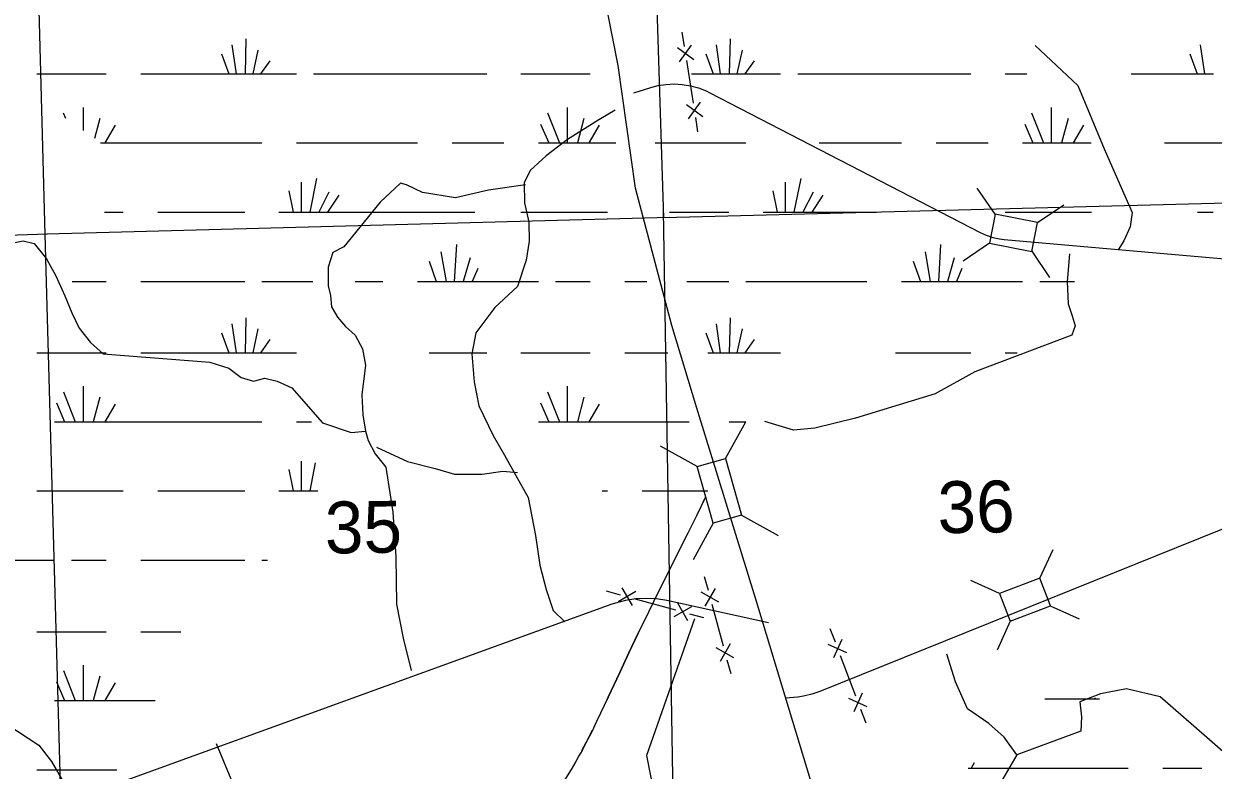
# Model space of a CAD drawing. Extents: x 2480962 to 2688785, y 277103 to 599240.
# Drawn here: x 2536457 to 2546779, y 559931 to 566409 of the extents above; entities that cross this region are included whole.
import ezdxf

# ---------------------------------------------------------------- set-up
doc = ezdxf.new("R2010")
doc.units = 0
for name, color, linetype in [('Bridges', 7, 'Continuous'), ('Narrow River Creek and Branch and Slough', 7, 'Continuous'), ('Section Lines', 7, 'Continuous'), ('Section Numbers', 7, 'Continuous'), ('Swamps', 7, 'Continuous'), ('Uninventoried Roads and Features', 7, 'Continuous'), ('US Routes Highway Center Lines', 7, 'Continuous')]:
    doc.layers.add(name, color=color, linetype=linetype)

msp = doc.modelspace()

# ---------------------------------------------------------------- linework, layer by layer
at = {"layer": 'Bridges'}
for p, q in [((2542546.145, 562636.875), (2542722.02, 562953.324)), ((2542299.983, 562566.588), (2541983.534, 562742.462)), ((2542686.72, 562144.551), (2543003.169, 561968.676)), ((2542440.558, 562074.264), (2542264.683, 561757.815))]:
    msp.add_line(p, q, dxfattribs=at)
msp.add_lwpolyline([(2542440.558, 562074.264), (2542299.983, 562566.588), (2542546.145, 562636.875), (2542686.72, 562144.551)], close=True, dxfattribs=at)
at = {"layer": 'Narrow River Creek and Branch and Slough'}
for points in [[(2541520.662, 560549.161), (2541528.68, 560566.136), (2541628.852, 560779.096), (2541708.427, 560949.474), (2541788.348, 561119.693), (2541856.707, 561260.634)], [(2541299.152, 560101.031), (2541341.587, 560178.319), (2541391.172, 560278.555)]]:
    msp.add_lwpolyline(points, dxfattribs=at)
at = {"layer": 'Section Lines'}
for p, q in [((2542010.286, 564725.592), (2541842.99, 570002.674)), ((2536500.301, 569865.138), (2536639.914, 564581.496)), ((2547286.886, 564861.639), (2542010.286, 564725.592)), ((2542059.619, 564726.915), (2536655.842, 564582.028)), ((2542098.432, 559404.898), (2542009.265, 564787.115)), ((2536662.256, 564582.241), (2531378.012, 564405.878)), ((2536639.914, 564581.496), (2536784.467, 559338.293))]:
    msp.add_line(p, q, dxfattribs=at)
for points in [[(2536878.403, 564173.154), (2537171.653, 564173.158)], [(2544973.17, 563553.336), (2545076.92, 563553.337)], [(2545317.437, 560550.131), (2545590.415, 560550.135)]]:
    msp.add_lwpolyline(points, dxfattribs=at)
at = {"layer": 'Swamps'}
msp.add_line((2545590.429, 559950.128), (2546040.429, 559950.135), dxfattribs=at)
for points in [[(2538385.357, 566277.513), (2538377.864, 565973.196)], [(2542586.609, 566277.516), (2542579.115, 565973.201)], [(2538173.61, 566147.633), (2538236.864, 565973.194)], [(2538262.859, 566225.572), (2538299.864, 565973.195)], [(2538489.11, 566181.013), (2538444.614, 565973.197)], [(2542375.112, 566147.636), (2542438.115, 565973.198)], [(2542464.11, 566225.577), (2542501.365, 565973.199)], [(2542690.611, 566181.017), (2542645.865, 565973.202)], [(2546576.363, 566147.641), (2546639.367, 565973.202)], [(2546665.361, 566225.58), (2546702.617, 565973.203)], [(2538593.112, 566088.264), (2538511.364, 565973.198)], [(2542794.363, 566088.267), (2542712.865, 565973.203)], [(2536570.364, 565973.168), (2537171.614, 565973.177)], [(2537472.364, 565973.182), (2538236.864, 565973.194)], [(2538236.864, 565973.194), (2538299.864, 565973.195)], [(2538299.864, 565973.195), (2538377.864, 565973.196)], [(2538377.864, 565973.196), (2538444.614, 565973.197)], [(2538444.614, 565973.197), (2538511.364, 565973.198)], [(2538511.364, 565973.198), (2538823.114, 565973.203)], [(2538971.614, 565973.206), (2540474.865, 565973.167)], [(2540771.615, 565973.172), (2541372.865, 565973.182)], [(2542252.615, 565973.195), (2542438.115, 565973.198)], [(2542438.115, 565973.198), (2542501.365, 565973.199)], [(2542501.365, 565973.199), (2542579.115, 565973.201)], [(2542579.115, 565973.201), (2542645.865, 565973.202)], [(2542645.865, 565973.202), (2542712.865, 565973.203)], [(2542712.865, 565973.203), (2543024.616, 565973.208)], [(2543173.116, 565973.21), (2544676.116, 565973.171)], [(2544973.116, 565973.175), (2545162.366, 565973.178)], [(2546067.867, 565973.193), (2546639.367, 565973.202)], [(2546639.367, 565973.202), (2546702.617, 565973.203)], [(2546702.617, 565973.203), (2546780.617, 565973.204)], [(2536800.371, 565635.481), (2536819.122, 565590.918)], [(2536971.12, 565683.671), (2536971.124, 565483.294)], [(2541001.872, 565635.422), (2541105.628, 565375.671)], [(2541172.621, 565683.675), (2541172.628, 565375.672)], [(2545203.124, 565635.425), (2545307.13, 565375.674)], [(2545373.873, 565683.678), (2545373.88, 565375.675)], [(2537115.872, 565587.235), (2537071.376, 565412.795)], [(2537249.623, 565527.799), (2537160.627, 565375.671)], [(2540942.374, 565538.982), (2541012.878, 565375.669)], [(2541317.374, 565587.176), (2541261.628, 565375.673)], [(2541450.875, 565527.803), (2541361.878, 565375.675)], [(2545143.876, 565538.923), (2545214.38, 565375.672)], [(2545518.625, 565587.179), (2545462.88, 565375.676)], [(2545652.126, 565527.806), (2545563.13, 565375.678)], [(2537123.377, 565375.67), (2537160.627, 565375.671)], [(2537160.627, 565375.671), (2538522.627, 565375.63)], [(2538823.127, 565375.635), (2539873.628, 565375.651)], [(2540174.128, 565375.656), (2540623.378, 565375.663)], [(2540923.878, 565375.668), (2541012.878, 565375.669)], [(2541012.878, 565375.669), (2541105.628, 565375.671)], [(2541105.628, 565375.671), (2541172.628, 565375.672)], [(2541172.628, 565375.672), (2541261.628, 565375.673)], [(2541261.628, 565375.673), (2541361.878, 565375.675)], [(2541361.878, 565375.675), (2541595.628, 565375.678)], [(2541937.128, 565375.621), (2542723.879, 565375.633)], [(2543358.629, 565375.643), (2544074.879, 565375.654)], [(2544375.629, 565375.659), (2544824.629, 565375.666)], [(2545125.129, 565375.671), (2545214.38, 565375.672)], [(2545214.38, 565375.672), (2545307.13, 565375.674)], [(2545307.13, 565375.674), (2545373.88, 565375.675)], [(2545373.88, 565375.675), (2545462.88, 565375.676)], [(2545462.88, 565375.676), (2545563.13, 565375.678)], [(2545563.13, 565375.678), (2545719.13, 565375.618)], [(2546357.38, 565375.628), (2546925.38, 565375.637)], [(2538864.135, 565034.194), (2538864.14, 564774.379)], [(2538997.634, 565067.571), (2538938.39, 564774.38)], [(2543065.386, 565034.198), (2543065.392, 564774.382)], [(2543198.886, 565067.575), (2543139.642, 564774.383)], [(2538756.386, 564959.941), (2538793.64, 564774.378)], [(2539105.387, 564948.822), (2539016.141, 564774.382)], [(2539190.637, 564922.823), (2539094.141, 564774.383)], [(2542957.638, 564959.945), (2542994.892, 564774.381)], [(2543306.638, 564948.826), (2543217.642, 564774.384)], [(2543391.889, 564922.827), (2543295.392, 564774.385)], [(2537156.89, 564774.414), (2537320.14, 564774.417)], [(2537620.64, 564774.422), (2538374.14, 564774.372)], [(2538671.14, 564774.376), (2538793.64, 564774.378)], [(2538793.64, 564774.378), (2538864.14, 564774.379)], [(2538864.14, 564774.379), (2538938.39, 564774.38)], [(2538938.39, 564774.38), (2539016.141, 564774.382)], [(2539016.141, 564774.382), (2539094.141, 564774.383)], [(2539094.141, 564774.383), (2540370.891, 564774.403)], [(2540771.641, 564774.409), (2541521.391, 564774.421)], [(2542059.642, 564774.366), (2542575.392, 564774.374)], [(2542872.392, 564774.379), (2542994.892, 564774.381)], [(2542994.892, 564774.381), (2543065.392, 564774.382)], [(2543065.392, 564774.382), (2543139.642, 564774.383)], [(2543139.642, 564774.383), (2543217.642, 564774.384)], [(2543217.642, 564774.384), (2543295.392, 564774.385)], [(2543295.392, 564774.385), (2543855.892, 564774.394)], [(2544973.143, 564774.412), (2545722.643, 564774.361)], [(2546643.143, 564774.376), (2546776.893, 564774.378)], [(2540211.397, 564492.334), (2540192.654, 564173.143)], [(2544412.649, 564492.338), (2544394.156, 564173.146)], [(2540077.648, 564429.206), (2540122.154, 564173.142)], [(2544278.9, 564429.21), (2544323.656, 564173.145)], [(2539973.65, 564347.579), (2540036.904, 564173.141)], [(2540330.15, 564377.273), (2540270.654, 564173.145)], [(2540396.902, 564284.46), (2540348.654, 564173.146)], [(2544175.152, 564347.582), (2544238.156, 564173.143)], [(2544531.401, 564377.275), (2544471.906, 564173.147)], [(2544598.153, 564284.463), (2544549.906, 564173.148)], [(2537472.153, 564173.163), (2538374.153, 564173.115)], [(2538522.653, 564173.117), (2538964.154, 564173.124)], [(2539331.654, 564173.13), (2539572.904, 564173.134)], [(2539873.654, 564173.139), (2540036.904, 564173.141)], [(2540036.904, 564173.141), (2540122.154, 564173.142)], [(2540122.154, 564173.142), (2540192.654, 564173.143)], [(2540192.654, 564173.143), (2540270.654, 564173.145)], [(2540270.654, 564173.145), (2540348.654, 564173.146)], [(2540348.654, 564173.146), (2540923.904, 564173.155)], [(2541072.404, 564173.157), (2541372.905, 564173.162)], [(2541673.655, 564173.167), (2541862.905, 564173.106)], [(2542211.655, 564173.112), (2542575.405, 564173.118)], [(2542723.905, 564173.12), (2543774.156, 564173.136)], [(2544074.906, 564173.141), (2544238.156, 564173.143)], [(2544238.156, 564173.143), (2544323.656, 564173.145)], [(2544323.656, 564173.145), (2544394.156, 564173.146)], [(2544394.156, 564173.146), (2544471.906, 564173.147)], [(2544471.906, 564173.147), (2544549.906, 564173.148)], [(2544549.906, 564173.148), (2545125.156, 564173.157)], [(2545273.656, 564173.16), (2545574.406, 564173.164)], [(2538262.911, 563805.735), (2538299.917, 563553.357)], [(2538385.16, 563857.674), (2538377.917, 563553.296)], [(2538489.162, 563761.175), (2538444.667, 563553.297)], [(2542464.163, 563805.675), (2542501.169, 563553.298)], [(2542586.662, 563857.677), (2542579.169, 563553.299)], [(2542690.414, 563761.178), (2542645.919, 563553.3)], [(2538173.663, 563727.794), (2538236.917, 563553.356)], [(2538593.165, 563668.363), (2538511.417, 563553.298)], [(2542375.165, 563727.735), (2542438.169, 563553.297)], [(2542794.416, 563668.365), (2542712.919, 563553.301)], [(2536570.416, 563553.331), (2537171.666, 563553.34)], [(2537472.167, 563553.345), (2538236.917, 563553.356)], [(2538236.917, 563553.356), (2538299.917, 563553.357)], [(2538299.917, 563553.357), (2538377.917, 563553.296)], [(2538377.917, 563553.296), (2538444.667, 563553.297)], [(2538444.667, 563553.297), (2538511.417, 563553.298)], [(2538511.417, 563553.298), (2538823.167, 563553.303)], [(2539973.668, 563553.32), (2540474.918, 563553.328)], [(2540771.668, 563553.333), (2541372.918, 563553.342)], [(2541673.668, 563553.347), (2542044.668, 563553.353)], [(2542393.669, 563553.296), (2542438.169, 563553.297)], [(2542438.169, 563553.297), (2542501.169, 563553.298)], [(2542501.169, 563553.298), (2542579.169, 563553.299)], [(2542579.169, 563553.299), (2542645.919, 563553.3)], [(2542645.919, 563553.3), (2542712.919, 563553.301)], [(2542712.919, 563553.301), (2543024.669, 563553.306)], [(2544022.919, 563553.321), (2544676.17, 563553.331)], [(2536971.173, 563263.834), (2536971.179, 562955.768)], [(2541172.674, 563263.836), (2541172.681, 562955.77)], [(2536800.424, 563215.581), (2536904.429, 562955.767)], [(2537115.925, 563167.335), (2537060.429, 562955.769)], [(2541001.925, 563215.583), (2541105.681, 562955.769)], [(2541317.427, 563167.337), (2541261.681, 562955.772)], [(2536741.176, 563119.079), (2536811.679, 562955.765)], [(2537249.676, 563107.962), (2537160.429, 562955.771)], [(2540942.428, 563119.081), (2541012.931, 562955.768)], [(2541450.928, 563107.963), (2541361.931, 562955.773)], [(2536722.679, 562955.764), (2536811.679, 562955.765)], [(2536811.679, 562955.765), (2536904.429, 562955.767)], [(2536904.429, 562955.767), (2536971.179, 562955.768)], [(2536971.179, 562955.768), (2537060.429, 562955.769)], [(2537060.429, 562955.769), (2537160.429, 562955.771)], [(2537160.429, 562955.771), (2538522.68, 562955.792)], [(2538823.18, 562955.796), (2538953.18, 562955.798)], [(2540923.931, 562955.767), (2541012.931, 562955.768)], [(2541012.931, 562955.768), (2541105.681, 562955.769)], [(2541105.681, 562955.769), (2541172.681, 562955.77)], [(2541172.681, 562955.77), (2541261.681, 562955.772)], [(2541261.681, 562955.772), (2541361.931, 562955.773)], [(2541361.931, 562955.773), (2542230.432, 562955.787)], [(2542579.182, 562955.792), (2542723.932, 562955.794)], [(2538756.439, 562540.104), (2538793.443, 562354.539)], [(2538864.188, 562614.356), (2538863.943, 562354.54)], [(2538986.438, 562599.483), (2538938.193, 562354.542)], [(2536570.442, 562354.505), (2537320.193, 562354.517)], [(2537620.693, 562354.521), (2538374.193, 562354.533)], [(2538671.193, 562354.537), (2538793.443, 562354.539)], [(2538793.443, 562354.539), (2538863.943, 562354.54)], [(2538863.943, 562354.54), (2538938.193, 562354.542)], [(2538938.193, 562354.542), (2539008.693, 562354.543)], [(2541476.945, 562354.519), (2541521.445, 562354.519)], [(2541822.195, 562354.524), (2542393.695, 562354.533)], [(2542370.555, 562296.27), (2542293.497, 562139.116), (2542216.008, 561982.174), (2542092.42, 561734.549), (2541968.641, 561487.019), (2541877.632, 561303.776), (2541788.348, 561119.693), (2541708.427, 560949.474), (2541628.852, 560779.096), (2541528.68, 560566.136), (2541428.162, 560353.33), (2541385.682, 560265.429), (2541352.776, 560200.013), (2541301.493, 560102.877), (2541274.895, 560054.82), (2541247.602, 560007.145), (2541206.741, 559938.79), (2541143.947, 559837.219)], [(2542351.644, 562257.703), (2542370.555, 562296.27)], [(2541973.969, 561497.673), (2542092.42, 561734.549), (2542216.008, 561982.174), (2542219.153, 561988.543)], [(2536147.205, 561753.242), (2536722.455, 561753.251)], [(2536870.956, 561753.254), (2537171.706, 561753.258)], [(2537472.206, 561753.263), (2538374.206, 561753.277)], [(2538522.706, 561753.279), (2538570.956, 561753.28)], [(2536570.469, 561133.431), (2537171.719, 561133.44)], [(2537472.219, 561133.444), (2537821.22, 561133.45)], [(2536800.476, 560795.743), (2536904.482, 560535.929)], [(2536971.225, 560843.934), (2536971.232, 560535.93)], [(2536741.228, 560699.241), (2536811.732, 560535.928)], [(2537115.978, 560747.497), (2537060.232, 560535.932)], [(2537249.729, 560688.061), (2537160.482, 560535.933)], [(2545756.095, 560551.125), (2545752.704, 560559.994)], [(2536722.482, 560535.927), (2536811.732, 560535.928)], [(2536811.732, 560535.928), (2536904.482, 560535.929)], [(2536904.482, 560535.929), (2536971.232, 560535.93)], [(2536971.232, 560535.93), (2537060.232, 560535.932)], [(2537060.232, 560535.932), (2537160.482, 560535.933)], [(2537160.482, 560535.933), (2537598.482, 560535.94)], [(2545590.415, 560550.135), (2545792.281, 560550.138)], [(2544653.32, 559950.114), (2545590.429, 559950.128)], [(2544703.773, 559995.698), (2544677.259, 559950.244)], [(2546340.429, 559950.14), (2546679.032, 559950.145)], [(2536570.495, 559934.668), (2537264.495, 559934.679)]]:
    msp.add_lwpolyline(points, dxfattribs=at)
at = {"layer": 'Uninventoried Roads and Features'}
for p, q in [((2542190.67, 566212.407), (2542171.234, 566335.886)), ((2542128.93, 566202.688), (2542271.847, 566098.645)), ((2542148.367, 566079.209), (2542252.41, 566222.125)), ((2542268.417, 565718.488), (2542210.107, 566088.927)), ((2541751.775, 565810.656), (2541888.65, 565854.216)), ((2542226.114, 565585.29), (2542330.157, 565728.206)), ((2542410.251, 565810.008), (2544755.546, 564597.304)), ((2542206.677, 565708.769), (2542349.594, 565604.727)), ((2542307.291, 565471.528), (2542287.854, 565595.008)), ((2544885.323, 564755.3), (2544730.995, 564982.859)), ((2545253.613, 564684.677), (2545481.172, 564839.005)), ((2544885.323, 564755.3), (2544837.111, 564503.881)), ((2545253.613, 564684.677), (2544885.323, 564755.3)), ((2545205.401, 564433.258), (2545253.613, 564684.677)), ((2544837.111, 564503.881), (2544609.553, 564349.552)), ((2544837.111, 564503.881), (2545205.401, 564433.258)), ((2544965.058, 564536.468), (2548205.808, 564250.613)), ((2545204.335, 564434.829), (2545358.664, 564207.27)), ((2547066.888, 562107.011), (2543365.2, 560613.807)), ((2545275.534, 561597.023), (2545388.474, 561847.713)), ((2542362.419, 561613.664), (2542395.209, 561493.042)), ((2545275.534, 561597.023), (2544924.852, 561464.178)), ((2545366.222, 561357.624), (2545275.534, 561597.023)), ((2541647.963, 561514.308), (2541735.673, 561360.826)), ((2542455.521, 561509.437), (2542367.688, 561356.024)), ((2544924.852, 561464.178), (2544674.162, 561577.118)), ((2541510.924, 561486.897), (2541631.52, 561454.01)), ((2541768.559, 561481.422), (2541615.077, 561393.712)), ((2541752.116, 561421.124), (2542113.904, 561322.463)), ((2542920.429, 561209.639), (2542038.255, 561402.61)), ((2542488.311, 561388.814), (2542334.898, 561476.646)), ((2544924.852, 561464.178), (2545015.54, 561224.779)), ((2541559.722, 561370.935), (2536574.193, 559564.939)), ((2542250.944, 561349.874), (2542097.461, 561262.165)), ((2542130.348, 561382.761), (2542218.057, 561229.278)), ((2542234.5, 561289.576), (2542355.097, 561256.689)), ((2542428, 561372.419), (2542526.37, 561010.55)), ((2545015.54, 561224.779), (2545366.222, 561357.624)), ((2545364.492, 561358.403), (2545615.182, 561245.463)), ((2545015.54, 561224.779), (2544902.6, 560974.089)), ((2543452.867, 561161.317), (2543497.168, 561044.431)), ((2542619.472, 560906.322), (2542466.059, 560994.155)), ((2542586.682, 561026.945), (2542498.849, 560873.532)), ((2543599.913, 560949.696), (2543438.725, 561022.28)), ((2543555.611, 561066.582), (2543483.027, 560905.394)), ((2542559.16, 560889.927), (2542591.951, 560769.304)), ((2543541.47, 560927.545), (2543674.376, 560576.887)), ((2543173.452, 560566.3), (2543063.786, 560555.04)), ((2543732.819, 560599.038), (2543660.235, 560437.851)), ((2543777.121, 560482.153), (2543615.933, 560554.737)), ((2543718.678, 560460.002), (2543762.98, 560343.116)), ((2538809.036, 558540.8), (2538128.672, 560159.938))]:
    msp.add_line(p, q, dxfattribs=at)
for points in [[(2545232.493, 566220.96), (2545605.322, 565872.05), (2545833.118, 565323.849), (2546074.519, 564770.086), (2546059.355, 564646.307), (2546003.647, 564523.782), (2545954.864, 564445.763)], [(2541888.65, 565854.216), (2541957.917, 565872.328), (2542028.698, 565883.101), (2542100.218, 565886.415), (2542171.693, 565882.235), (2542242.34, 565870.607), (2542311.383, 565851.659), (2542378.068, 565825.597), (2542410.251, 565810.008)], [(2541589.282, 565658.019), (2541446.542, 565574.852), (2541175.572, 565404.34), (2540990.929, 565262.291), (2540852.34, 565134.52), (2540800.216, 565027.495), (2540801.375, 564853.807), (2540839.084, 564686.52), (2540843.93, 564522.543), (2540816.017, 564356.09), (2540742.872, 564129.049), (2540545.446, 563946.255), (2540379.57, 563725.385), (2540344.216, 563543.366), (2540365.867, 563302.468), (2540406.26, 563092.763), (2540530.459, 562836.205), (2540628.035, 562666.058), (2540727.644, 562490.154), (2540835.243, 562298.941), (2540897.088, 561968), (2540934.446, 561711.922), (2540990.305, 561500.546), (2541051.471, 561316.279), (2541151.636, 561217.587)], [(2540812.064, 565012.252), (2540488.744, 564964.392), (2540204.346, 564897.879), (2539917.924, 564945.21), (2539777.8, 565012.352), (2539725.441, 565026.918), (2539550.854, 564861.876), (2539235.503, 564474.454), (2539139.91, 564424.605), (2539097.808, 564296.517), (2539098.762, 564134.405), (2539117.598, 564051.726), (2539127.065, 563953.451), (2539178.868, 563861.671), (2539249.753, 563781.792), (2539334.074, 563705.996), (2539396.002, 563587.365), (2539421.69, 563444.968), (2539391.532, 563187.762), (2539400.374, 563016.133), (2539422.204, 562873.672), (2539446.828, 562791.089), (2539506.724, 562678.215), (2539597.552, 562561.996), (2539660.462, 562171.24), (2539684.755, 561781.768), (2539690.103, 561372.68), (2539749.401, 561076.437), (2539818.036, 560797.72)], [(2544755.546, 564597.304), (2544809.337, 564572.968), (2544865.379, 564554.389), (2544923.054, 564541.768), (2544965.058, 564536.468)], [(2536252.17, 564484.467), (2536452.102, 564526.408), (2536547.071, 564502.902), (2536655.569, 564369.608), (2536735.373, 564222.325), (2536813.728, 564047.996), (2536874.242, 563900.39), (2536936.41, 563768.253), (2537035.125, 563642.515), (2537146.831, 563545.946), (2538070.482, 563472.586), (2538237.339, 563421.33), (2538343.016, 563338.171), (2538449.695, 563307.141), (2538547.63, 563333.868), (2538656.135, 563308.658), (2538782.621, 563249.008), (2539050.424, 562946.597), (2539296.989, 562861.931), (2539422.204, 562873.672)], [(2545530.926, 564413.593), (2545510.139, 564171.985), (2545519.393, 563977.201), (2545555.934, 563875.518), (2545580.661, 563787.146), (2545553.133, 563707.553), (2544709.786, 563388.517), (2544365.856, 563197.485), (2543674.944, 562987.149), (2543321.479, 562898.253), (2543136.5, 562883.584), (2542888.177, 562958.57)], [(2539517.302, 562734.364), (2539787.736, 562609.563), (2540028.068, 562549.884), (2540194.891, 562500.557), (2540434.158, 562500.693), (2540613.179, 562524.913), (2540742.63, 562515.494)], [(2532670.981, 561873.096), (2532977.077, 561912.949), (2533284.581, 561873.692), (2533595.009, 561778.512), (2534253.547, 561530.877), (2534377.417, 561509.785), (2534599.529, 561498.053), (2535018.909, 561352.579), (2535105.433, 561261.38), (2535301.122, 561216.396), (2535446.101, 561093.362), (2535606.752, 560957.078), (2535742.052, 560835.812), (2536310.598, 560331.904), (2536587.848, 560149.316), (2536696.518, 560006.374), (2536804.015, 559820.951), (2536856.675, 559680.935)], [(2542038.255, 561402.61), (2541949.084, 561417.275), (2541858.869, 561422.537), (2541768.598, 561418.342), (2541679.261, 561404.732), (2541591.835, 561381.86), (2541559.722, 561370.935)], [(2542278.013, 561246.047), (2541861.096, 560059.803), (2542128.59, 558690.05), (2542232.249, 558286.463), (2542279.568, 558121.266), (2542293.785, 557972.887), (2542270.596, 557866.345), (2542229.736, 557776.879)], [(2546979.645, 559988.939), (2546722.858, 560214.331), (2546319.095, 560566.584), (2546026.475, 560636.971), (2545799.537, 560594.58), (2545621.304, 560525.98), (2545637.176, 560393.07), (2545629.693, 560271.35), (2545073.777, 560065.198), (2544964.935, 560217.787), (2544831.634, 560335.226), (2544646.043, 560463.373), (2544541.512, 560699.028), (2544465.847, 560939.026)], [(2543365.2, 560613.807), (2543295.404, 560589.819), (2543223.485, 560573.257), (2543173.452, 560566.3)], [(2545073.777, 560065.198), (2544931.462, 559821.561), (2544809.857, 559715.306), (2544682.432, 559610.884), (2544504.681, 559515.271), (2544395.92, 559337.818), (2544285.746, 559131.389), (2544195.247, 559012.142), (2544023.144, 558924.344), (2543930.785, 558801.208), (2543859.339, 558617.327)]]:
    msp.add_lwpolyline(points, dxfattribs=at)
at = {"layer": 'US Routes Highway Center Lines'}
msp.add_lwpolyline([(2549759.547, 538984.175), (2549065.39, 541099.184), (2548447.156, 543138.271), (2548024.154, 544580.816), (2547828.922, 545209.896), (2546863.61, 548225.141), (2546115.222, 550676.383), (2545876.605, 551457.31), (2544965.524, 554429.17), (2544130.366, 557097.336), (2544000.212, 557563.723), (2543512.133, 559093.038), (2542807.129, 561424.972), (2542297.358, 563073.595), (2542080.434, 563789.445), (2541765.894, 564982.527), (2541614.047, 566045.455), (2541386.277, 567205.999), (2541169.353, 568713.622), (2541039.198, 569321.009), (2541039.198, 569809.088), (2541050.044, 570199.552), (2541136.814, 572292.869)], dxfattribs=at)

# ---------------------------------------------------------------- texts
at = {"layer": 'Section Numbers'}
for s, rotation, p in [('36', 0.8220639, (2544389.212, 561987.195)), ('35', 0.8220611, (2539072.565, 561810.949))]:
    msp.add_text(s, height=450, rotation=rotation, dxfattribs=at).set_placement(p)

doc.saveas('drawing.dxf')
